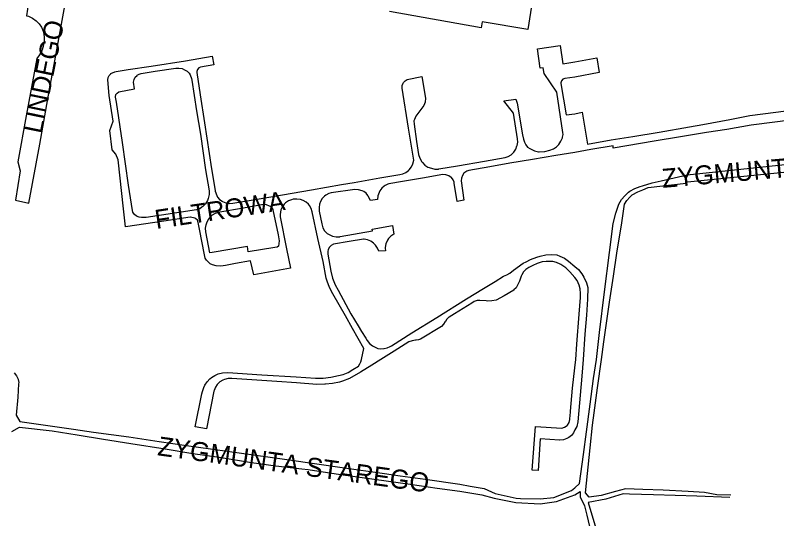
# Model space of a CAD drawing. Extents: x -304109 to -273954, y 21500 to 39796.
# Drawn here: x -298294.9 to -297893.6, y 33666.2 to 33931.3 of the extents above; entities that cross this region are included whole.
import ezdxf

# ---------------------------------------------------------------- set-up
doc = ezdxf.new("R2010")
doc.units = 0
doc.layers.add('krawedzie_ulic', color=7, linetype='Continuous')
doc.layers.add('nazwy_ulic', color=7, linetype='Continuous')

msp = doc.modelspace()

# ---------------------------------------------------------------- linework, layer by layer
at = {"layer": 'krawedzie_ulic'}
for points in [[(-298019.789, 33956.442), (-298024.832, 33923.724), (-298048.835, 33927.901), (-298049.406, 33924.582), (-298097.709, 33933.323)], [(-298287.856, 33937.978), (-298289.045, 33931.026), (-298287.992, 33930.762), (-298287.913, 33930.732), (-298285.776, 33929.696), (-298283.843, 33928.317), (-298282.322, 33926.792), (-298281.077, 33924.986), (-298280.18, 33922.984), (-298280.009, 33922.303), (-298279.667, 33919.888), (-298279.723, 33917.449), (-298280.177, 33915.053), (-298280.213, 33914.897), (-298280.97, 33912.593), (-298282.094, 33910.445), (-298283.556, 33908.51), (-298289.085, 33878.343), (-298293.636, 33854.181), (-298292.302, 33849.427), (-298294.705, 33833.942), (-298287.691, 33832.332), (-298282.02, 33863.335), (-298279.345, 33878.357), (-298276.819, 33892.263), (-298274.042, 33907.334), (-298270.499, 33926.609), (-298267.004, 33946.064)], [(-298087.704, 33849.639), (-298087.383, 33849.975), (-298086.175, 33851.473), (-298085.341, 33853.088), (-298084.95, 33854.936), (-298087.632, 33871.816), (-298090.946, 33892.876), (-298090.983, 33893.086), (-298090.97, 33894.345), (-298090.565, 33895.538), (-298090.388, 33895.817), (-298089.5, 33896.754), (-298088.369, 33897.376), (-298080.581, 33899.106), (-298078.764, 33887.607), (-298078.83, 33885.448), (-298079.649, 33883.811), (-298083.773, 33878.197), (-298084.58, 33876.479), (-298084.812, 33875.701), (-298084.742, 33873.996), (-298083.415, 33864.871), (-298082.502, 33858.015), (-298081.753, 33855.993), (-298080.644, 33854.145), (-298080.344, 33853.754), (-298079.036, 33852.404), (-298077.473, 33851.359), (-298076.861, 33851.068), (-298073.823, 33850.322), (-298071.858, 33850.341), (-298071.712, 33850.358), (-298061.788, 33852.021), (-298047.654, 33854.492), (-298036.837, 33856.366), (-298035.165, 33856.885), (-298033.655, 33857.769), (-298032.383, 33858.973), (-298032.18, 33859.225), (-298031.179, 33860.836), (-298030.537, 33862.621), (-298030.512, 33862.726), (-298030.165, 33864.483), (-298030.215, 33866.273), (-298030.216, 33866.279), (-298032.426, 33879.819), (-298037.519, 33886.171), (-298031.092, 33887.165), (-298030.37, 33885.016), (-298027.558, 33868.337), (-298027.167, 33866.126), (-298026.564, 33864.403), (-298025.937, 33863.053), (-298024.974, 33861.917), (-298023.745, 33861.077), (-298023.097, 33860.802), (-298021.238, 33859.929), (-298019.246, 33859.432), (-298018.751, 33859.371), (-298015.905, 33859.592), (-298013.14, 33860.202), (-298011.339, 33860.923), (-298009.723, 33861.998), (-298008.455, 33863.264), (-298007.346, 33864.914), (-298006.589, 33866.752), (-298006.501, 33867.064), (-298006.245, 33868.493), (-298006.302, 33869.5), (-298009.538, 33890.712), (-298016.242, 33900.629), (-298016.746, 33903.562), (-298018.351, 33903.389), (-298019.683, 33913.634), (-298007.799, 33915.437), (-298006.303, 33905.774), (-298000, 33906.75), (-297988.477, 33908.858), (-297987.189, 33901.08), (-298000, 33898.765), (-298005.356, 33898.053), (-298006.327, 33897.561), (-298007.057, 33896.753), (-298007.449, 33895.738), (-298007.491, 33895.426), (-298004.676, 33878.874), (-298000, 33879.372), (-297996.244, 33880.183), (-297993.411, 33863.483), (-297980.831, 33865.648), (-297969.496, 33867.454), (-297955.569, 33869.8), (-297939.558, 33872.532), (-297932.569, 33873.692), (-297918.363, 33876.369)], [(-298119.449, 33743.287), (-298116.986, 33744.725), (-298114.03, 33746.596), (-298113.34, 33747.738), (-298112.878, 33748.804), (-298112.539, 33750), (-298111.31, 33755.93), (-298117.14, 33766.313), (-298120.954, 33773.047), (-298127.626, 33784.666), (-298129.273, 33787.893), (-298130.555, 33791.282), (-298131.006, 33792.84), (-298132.695, 33801.694), (-298135.469, 33813.72), (-298138.405, 33827.859), (-298138.914, 33829.532), (-298139.789, 33831.046), (-298140.391, 33831.762), (-298141.669, 33832.953), (-298143.184, 33833.822), (-298144.641, 33834.284), (-298146.581, 33834.53), (-298148.53, 33834.377), (-298149.322, 33834.197), (-298150.998, 33833.522), (-298152.485, 33832.495), (-298153.233, 33831.757), (-298154.281, 33830.306), (-298154.942, 33828.79), (-298155.276, 33826.382), (-298155.292, 33825.086), (-298152.047, 33808.398), (-298149.951, 33798.215), (-298169.116, 33794.622), (-298171.01, 33802.081), (-298178.946, 33800.583), (-298184.077, 33799.564), (-298186.66, 33799.258), (-298189.065, 33799.33), (-298191.031, 33799.834), (-298192.174, 33800.331), (-298194.087, 33802.419), (-298194.787, 33803.356), (-298195.398, 33806.037), (-298197.668, 33817.748), (-298198.448, 33822.237), (-298198.945, 33823.325), (-298199.772, 33824.189), (-298200.287, 33824.51), (-298202.521, 33824.992), (-298202.719, 33825.015), (-298216.642, 33822.921), (-298236.84, 33819.856), (-298237.854, 33829.433), (-298240.774, 33855.24), (-298241.915, 33858.109), (-298243.777, 33860.509), (-298245.009, 33870.675), (-298243.366, 33875.498), (-298245.451, 33888.96), (-298246.083, 33897.259), (-298245.948, 33898.484), (-298245.431, 33899.603), (-298244.584, 33900.499), (-298244.469, 33900.583), (-298242.42, 33901.505), (-298241.803, 33901.701), (-298235.427, 33902.696), (-298223.237, 33904.543), (-298205.18, 33907.37), (-298191.074, 33909.664), (-298190.242, 33905.25), (-298197.233, 33904.013), (-298198.176, 33903.533), (-298198.876, 33902.74), (-298199.235, 33901.744), (-298199.269, 33901.206), (-298197.536, 33889.327), (-298195.22, 33874.615), (-298191.482, 33850.419), (-298189.563, 33838.943), (-298189.49, 33838.617), (-298188.77, 33836.462), (-298188.284, 33835.6), (-298187.204, 33834.331), (-298185.854, 33833.355), (-298185.679, 33833.26), (-298183.934, 33832.561), (-298182.081, 33832.247), (-298180.203, 33832.331), (-298168.52, 33834.265), (-298154.081, 33836.704), (-298138.875, 33839.333), (-298123.082, 33842.102)], [(-298192.743, 33838.878), (-298192.776, 33836.848), (-298193.205, 33834.864), (-298193.654, 33833.71), (-298194.664, 33832.068), (-298195.991, 33830.67), (-298196.542, 33830.233), (-298197.666, 33829.398), (-298198.979, 33828.913), (-298199.417, 33828.84), (-298209.746, 33827.235), (-298225.991, 33824.78), (-298228.331, 33824.749), (-298229.694, 33824.904), (-298230.955, 33825.443), (-298232.009, 33826.322), (-298232.262, 33826.63), (-298232.916, 33827.601), (-298233.169, 33828.427), (-298235.228, 33841.914), (-298238.339, 33864.318), (-298241.65, 33885.557), (-298242.009, 33888.105), (-298242.034, 33888.319), (-298241.932, 33889.477), (-298241.278, 33890.336), (-298240.302, 33890.996), (-298232.109, 33892.59), (-298232.578, 33896.031), (-298232.331, 33897.385), (-298231.708, 33898.613), (-298230.759, 33899.61), (-298230.601, 33899.729), (-298229.634, 33900.352), (-298228.575, 33900.605), (-298221.227, 33901.886), (-298210.365, 33903.455), (-298208.634, 33903.514), (-298206.935, 33903.176), (-298205.651, 33902.626), (-298204.339, 33901.827), (-298203.277, 33900.718), (-298202.827, 33900.004), (-298202.005, 33897.922), (-298201.812, 33897.188), (-298199.348, 33880.923), (-298197.343, 33868.606), (-298194.618, 33849.972), (-298192.743, 33838.878)], [(-297918.363, 33876.369), (-297907.741, 33878.504), (-297894.092, 33880.341), (-297881.969, 33881.92), (-297863.11, 33884.353), (-297853.172, 33885.647), (-297841.404, 33887.225)], [(-297881.017, 33876.836), (-297894.589, 33875.076), (-297907.043, 33873.344), (-297919.928, 33871.127), (-297930.653, 33869.476), (-297944.275, 33867.283), (-297958.279, 33864.962), (-297979.805, 33861.302), (-297979.807, 33862.523), (-297991.651, 33860.64), (-298000, 33859.109), (-298010.115, 33857.5), (-298022.334, 33855.424), (-298034.3, 33853.343), (-298044.786, 33851.538), (-298055.833, 33849.617), (-298056.958, 33849.238), (-298058.092, 33848.467), (-298058.488, 33848.085), (-298059.318, 33846.905), (-298059.793, 33845.544), (-298059.878, 33844.104), (-298058.47, 33833.883), (-298062.092, 33833.267), (-298063.564, 33842.828), (-298063.661, 33843.413), (-298064.161, 33844.707), (-298065.008, 33845.805), (-298065.172, 33845.951), (-298066.49, 33846.817), (-298067.983, 33847.325), (-298069.555, 33847.443), (-298080.297, 33845.491), (-298090.781, 33843.763), (-298098.129, 33842.457), (-298098.62, 33842.314), (-298100.027, 33841.629), (-298100.595, 33841.283), (-298101.808, 33840.216), (-298102.723, 33838.885), (-298103.205, 33837.955), (-298103.8, 33836.136), (-298104.006, 33834.233), (-298107.677, 33833.745), (-298108.956, 33836.083), (-298109.141, 33836.413), (-298110.084, 33837.584), (-298111.301, 33838.467), (-298112.114, 33838.842), (-298114.049, 33839.418), (-298116.06, 33839.602), (-298128.429, 33837.732), (-298129.705, 33837.378), (-298131.222, 33836.591), (-298131.875, 33836.076), (-298133.102, 33834.737), (-298134.008, 33833.163), (-298134.526, 33831.799), (-298134.818, 33830.02), (-298134.711, 33828.22), (-298133.388, 33821.534), (-298132.835, 33819.448), (-298132.036, 33817.72), (-298130.519, 33816.422), (-298128.775, 33815.451), (-298127.738, 33815.07), (-298125.84, 33814.696)], [(-298295.523, 33743.063), (-298294.286, 33741.46), (-298293.388, 33739.646), (-298293.35, 33739.544), (-298293.102, 33737.991), (-298293.13, 33737.177), (-298293.639, 33730.209), (-298294.488, 33720.698), (-298292.441, 33717.383), (-298264.268, 33713.431), (-298253.701, 33711.837), (-298235.155, 33709.347), (-298219.101, 33706.867), (-298204.697, 33704.801), (-298198.422, 33703.86), (-298183.307, 33701.842), (-298168.09, 33699.62), (-298153.051, 33697.5), (-298134.709, 33694.96), (-298122.719, 33693.234), (-298100.312, 33690.042), (-298092.031, 33688.839), (-298078.948, 33687.109), (-298060.657, 33684.493), (-298055.12, 33683.453), (-298047.754, 33682.152), (-298041.969, 33679.433), (-298030.972, 33676.973), (-298028.66, 33676.836), (-298018.239, 33676.719), (-298011.119, 33677.429), (-298001.829, 33681.03), (-298000, 33682.524), (-297997.572, 33684.809), (-297995.544, 33700.123), (-297993.879, 33711.952), (-297991.923, 33726.452), (-297990.266, 33739.985), (-297988.636, 33750), (-297987.065, 33764.201), (-297984.367, 33785.669), (-297981.794, 33806.322), (-297979.87, 33821.609), (-297978.458, 33827.045), (-297976.841, 33831.889), (-297975.466, 33834.208), (-297973.764, 33836.298), (-297971.771, 33838.114), (-297971.136, 33838.59), (-297968.5, 33840.053), (-297965.693, 33841.155), (-297964.38, 33841.529), (-297959.243, 33843.035), (-297954.622, 33844.043), (-297940.773, 33847.203), (-297829.444, 33859.078)], [(-297917.801, 33678.602), (-297925.276, 33678.813), (-297931.637, 33680.048), (-297940.383, 33680.482), (-297953.529, 33681.322), (-297964.181, 33681.668), (-297973.384, 33681.947), (-297978.536, 33680.545), (-297986.252, 33678.391), (-297992.425, 33677.644), (-297994.496, 33679.946), (-297992.003, 33703.473), (-297990.745, 33715.427), (-297989.865, 33721.914), (-297988.054, 33735.117), (-297985.941, 33750), (-297984.792, 33759.426), (-297981.736, 33780.182), (-297979.631, 33793.969), (-297977.852, 33806.052), (-297975.345, 33822.026), (-297973.943, 33831.743), (-297972.696, 33833.77), (-297971.128, 33835.56), (-297969.81, 33836.685), (-297966.89, 33838.316), (-297964.273, 33839.419), (-297961.378, 33840.57), (-297941.349, 33842.955), (-297940.638, 33843.516), (-297832.357, 33854.444)], [(-298123.082, 33842.102), (-298116.295, 33843.292), (-298102.875, 33845.65), (-298092.338, 33847.504), (-298090.641, 33847.85), (-298089.069, 33848.574), (-298087.704, 33849.639)], [(-298187.078, 33827.787), (-298174.653, 33829.961), (-298164.295, 33831.742), (-298162.627, 33831.569), (-298161.046, 33831.008), (-298160.249, 33830.545), (-298159.266, 33829.081), (-298159.113, 33828.769), (-298156.435, 33815.754), (-298155.936, 33812.541), (-298156.116, 33809.723), (-298156.916, 33809.128), (-298158.137, 33809.076), (-298172.116, 33806.754), (-298172.498, 33809.456), (-298191.093, 33806.411), (-298192.47, 33806.209), (-298194.423, 33817.253), (-298194.593, 33819.109), (-298194.364, 33820.959), (-298193.867, 33822.453), (-298192.978, 33824.107), (-298191.76, 33825.536), (-298191.025, 33826.16), (-298189.476, 33827.096), (-298187.761, 33827.67), (-298187.078, 33827.787)], [(-298125.84, 33814.696), (-298123.905, 33814.719), (-298123.752, 33814.738), (-298106.658, 33817.736), (-298106.817, 33818.705), (-298096.178, 33820.558), (-298095.475, 33816.045)], [(-298095.475, 33816.045), (-298096.977, 33815.048), (-298098.223, 33813.745), (-298098.842, 33812.806), (-298099.584, 33810.967), (-298099.943, 33809.017), (-298099.963, 33808.71), (-298099.872, 33807.221), (-298099.864, 33807.183), (-298103.351, 33807.021), (-298104.027, 33808.751), (-298105.056, 33810.298), (-298106.092, 33811.345), (-298107.558, 33812.394), (-298109.219, 33813.095), (-298110.993, 33813.414), (-298111.444, 33813.432), (-298118.97, 33812.103), (-298127.287, 33810.689), (-298128.466, 33810.067), (-298129.409, 33809.124), (-298130.032, 33807.946), (-298130.256, 33806.959), (-298130.284, 33805.485), (-298128.698, 33796.583), (-298127.671, 33792.909), (-298126.264, 33789.364), (-298124.819, 33786.543), (-298118.036, 33774.058), (-298114.136, 33767.856), (-298112.413, 33764.849), (-298110.166, 33761.297), (-298109.502, 33760.115), (-298108.209, 33758.552), (-298106.636, 33757.273), (-298105.297, 33756.525), (-298103.813, 33755.93), (-298102.229, 33755.72), (-298100.641, 33755.909), (-298100.579, 33755.925), (-298098.915, 33756.187), (-298097.359, 33756.833), (-298096.637, 33757.298), (-298086.007, 33764.057), (-298072.706, 33772.212), (-298057.087, 33781.924), (-298048.235, 33787.421), (-298041.961, 33791.112), (-298037.711, 33793.953), (-298035.818, 33794.577), (-298034.224, 33795.462), (-298032.288, 33797), (-298027.183, 33800.714), (-298025.769, 33801.551), (-298023.398, 33802.728), (-298020.129, 33803.958), (-298018.361, 33804.541), (-298015.248, 33805.236), (-298012.523, 33805.339), (-298009.504, 33805.073), (-298007.879, 33804.518), (-298005.543, 33803.37), (-298003.41, 33801.879), (-298000, 33799.042), (-297998.147, 33797.36), (-297996.311, 33795.103), (-297995.214, 33793.374), (-297993.98, 33790.495), (-297993.219, 33787.912), (-297993.383, 33781.732), (-297993.924, 33773.34), (-297994.716, 33763.396), (-297995.678, 33750), (-297996.272, 33741.247), (-297998.406, 33717.239), (-297999.029, 33714.846), (-298000, 33712.999), (-298000.8, 33711.451), (-298001.863, 33710.089), (-298003.21, 33709.008), (-298004.192, 33708.488), (-298005.99, 33707.834), (-298007.884, 33707.568), (-298008.186, 33707.562), (-298018.249, 33708.212), (-298019.352, 33691.681), (-298022.58, 33691.821), (-298020.842, 33714.837), (-298006.967, 33713.942), (-298005.425, 33714.439), (-298004.05, 33715.297), (-298003.861, 33715.457), (-298003.108, 33716.923), (-298002.729, 33718.526), (-298002.705, 33718.784)], [(-297999.001, 33758.199), (-297997.79, 33773.84), (-297997.097, 33782.614), (-297996.975, 33784.783), (-297997.209, 33787.267), (-297997.767, 33789.215), (-297998.82, 33791.611), (-298000, 33793.297), (-298002.629, 33796.145), (-298004.855, 33798.244), (-298007.336, 33800.035), (-298007.788, 33800.312), (-298009.661, 33801.135), (-298011.658, 33801.579), (-298012.849, 33801.656), (-298015.213, 33801.708), (-298017.329, 33801.412), (-298019.937, 33800.597), (-298022.196, 33799.524), (-298024.261, 33798.567), (-298025.949, 33797.411), (-298027.149, 33796.127), (-298028.028, 33794.606), (-298028.143, 33794.327), (-298028.406, 33793.874), (-298029.171, 33791.359), (-298030.198, 33789.181), (-298030.994, 33787.829), (-298032.105, 33786.722), (-298032.23, 33786.628), (-298037.195, 33783.598), (-298037.215, 33783.587), (-298041.56, 33781.369), (-298043.776, 33780.918), (-298046.096, 33780.847), (-298046.68, 33780.854), (-298050.083, 33781.128), (-298051.493, 33781.056), (-298053.029, 33780.605), (-298054.406, 33779.788), (-298063.491, 33774.067), (-298066.27, 33772.316), (-298066.371, 33772.253), (-298067.457, 33771.33), (-298068.244, 33770.143), (-298068.286, 33770.052), (-298069.178, 33768.633), (-298070.38, 33767.465), (-298081.44, 33760.816), (-298082.403, 33760.372), (-298083.69, 33760.173), (-298084.086, 33760.171), (-298085.829, 33759.919), (-298087.47, 33759.281), (-298095.267, 33754.424), (-298102.265, 33750), (-298107.064, 33747.102), (-298113, 33743.386), (-298118.833, 33740.128), (-298122.474, 33738.66), (-298124.102, 33738.139), (-298127.772, 33737.401), (-298131.5, 33737.059), (-298131.756, 33737.05), (-298135.973, 33736.962), (-298136.078, 33736.965), (-298146.725, 33737.694), (-298157.143, 33738.396), (-298170.204, 33739.262), (-298180.75, 33740.067), (-298182.717, 33740.02), (-298184.634, 33739.577), (-298185.531, 33739.22), (-298187.115, 33738.227), (-298188.453, 33736.92), (-298189.383, 33735.547), (-298190.172, 33733.738), (-298190.255, 33733.464), (-298194.065, 33713.586), (-298200.06, 33714.628), (-298196.513, 33731.963), (-298196.288, 33733.189), (-298195.586, 33735.292), (-298195.016, 33736.513), (-298193.821, 33738.311), (-298192.315, 33739.858), (-298191.501, 33740.592), (-298189.81, 33741.703), (-298187.934, 33742.461), (-298185.671, 33742.948), (-298182.873, 33743.178), (-298165.06, 33742.04), (-298146.891, 33740.849), (-298136.675, 33740.223), (-298135.947, 33740.163)], [(-298002.705, 33718.784), (-298002.309, 33722.269), (-298002.283, 33722.828), (-298001.196, 33734.958), (-298000, 33745.613), (-297999.542, 33750), (-297999.001, 33758.199)], [(-298135.947, 33740.163), (-298132.889, 33740.158), (-298132.649, 33740.174), (-298128.602, 33740.665), (-298124.623, 33741.55), (-298122.088, 33742.208), (-298119.449, 33743.287)], [(-298296.807, 33712.134), (-298292.605, 33714.458), (-298275.481, 33712.457), (-298262.348, 33710.396), (-298248.377, 33708.128), (-298234.025, 33705.807), (-298215.913, 33702.937), (-298201.383, 33700.616), (-298187.462, 33698.602), (-298170.468, 33695.89), (-298157.613, 33694.084), (-298143.919, 33692.58), (-298140.515, 33692.21), (-298125.73, 33689.939), (-298113.308, 33688.185), (-298099.412, 33686.146), (-298086.735, 33684.392), (-298072.611, 33682.326), (-298060.62, 33680.804), (-298049.012, 33678.748), (-298042.486, 33676.993), (-298031.108, 33674.684), (-298018.376, 33674.074), (-298009.628, 33675.235), (-298000, 33678.81), (-297997.245, 33680.642), (-297997.204, 33677.795), (-297994.942, 33673.004), (-297993.696, 33668.156), (-297989.457, 33650.234)], [(-297918.354, 33677.353), (-297935.795, 33678.169), (-297958.65, 33678.827), (-297971.183, 33679.137), (-297974.615, 33679.321), (-297983.776, 33676.448), (-297993.096, 33674.768), (-297989.992, 33664.72), (-297986.602, 33653.427), (-297983.033, 33641.958), (-297979.818, 33630.156), (-297976.395, 33617.517), (-297974.138, 33608.861), (-297968.458, 33606.809), (-297960.211, 33604.594), (-297940.943, 33599.696), (-297925.148, 33597.803), (-297911.035, 33596.764), (-297891.191, 33593.42)]]:
    msp.add_lwpolyline(points, dxfattribs=at)

# ---------------------------------------------------------------- texts
at = {"layer": 'nazwy_ulic'}
for s, rotation, p in [('LINDEGO', 78.43546, (-298281.108, 33868.548)), ('ZYGMUNTA STAREGO', 4.92094, (-297953.769, 33840.385)), ('FILTROWA', 8.43192, (-298220.596, 33818.746)), ('ZYGMUNTA STAREGO', 352.15596, (-298220.313, 33699.669))]:
    msp.add_text(s, height=10, rotation=rotation, dxfattribs=at).set_placement(p)

doc.saveas('drawing.dxf')
